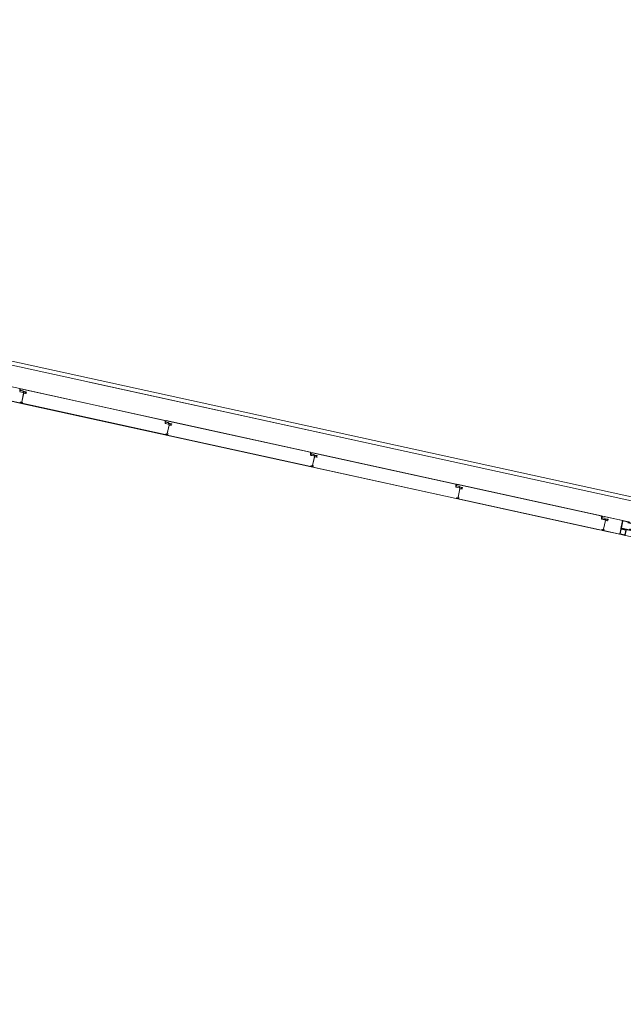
# Model space of a CAD drawing. Header units: metres. Extents: x 233012 to 233264, y 553571 to 554014.
# Tile 281 of 313: x 233110.84 to 233115.14, y 554001.63 to 554008.64. Entities that reach past the tile are written whole.
import ezdxf

# ---------------------------------------------------------------- set-up
doc = ezdxf.new("R2010")
doc.units = ezdxf.units.M
doc.linetypes.add('Hidden 1', pattern=[0.004, 0.002, -0.002])
doc.linetypes.add('NLCS-HIDDEN', pattern=[4, 2, -2])
for name, color, linetype, lineweight in [('A-N---NPP', 251, 'NLCS-HIDDEN', 9), ('A-NA23_vloer', 252, 'Continuous', 0), ('A-NL$1A_detailuitwerking', 252, 'Continuous', 5), ('A-NL$1B_3D-modellen_algemeen', 252, 'Continuous', 5), ('A-NL$1B_3D-modellen_algemeen-drsn', 252, 'Continuous', 5), ('Imports in Families', 252, 'Continuous', 5)]:
    doc.layers.add(name, color=color, linetype=linetype, lineweight=lineweight)

# ---------------------------------------------------------------- blocks, each defined once
blk = doc.blocks.new('NLRS_41_GM_WPB_waterslag_gen_mie - waterslag-5562979-01_Situatie')
at = {"layer": 'A-NL$1B_3D-modellen_algemeen'}
for p, q in [((-51.4815, 0.279), (51.2025, 0.279)), ((-38.3297, 0), (-40.4541, 0)), ((-36.2325, 0), (-37.2741, 0)), ((-36.2141, 0.001), (-20.9625, 0.001))]:
    blk.add_line(p, q, dxfattribs=at)
blk = doc.blocks.new('NLRS_21_GM_UN_ES d 40_Rodeca_mie - gen-6039767-01_Situatie')
at = {"layer": 'A-NL$1A_detailuitwerking', "linetype": 'Hidden 1'}
for p, q in [((0, -0.0401), (0, -0.0059)), ((0.0029, -0.003), (0.0371, -0.003)), ((0.0029, -0.0401), (0.0029, -0.0059)), ((0.0029, -0.0059), (0.0371, -0.0059)), ((0.0371, -0.0401), (0.0029, -0.0401)), ((0.0371, -0.043), (0.0029, -0.043)), ((0.0371, -0.0059), (0.0371, -0.0401)), ((0.04, -0.0059), (0.04, -0.0401))]:
    blk.add_line(p, q, dxfattribs=at)
for centre, major_axis, start_param, end_param in [((0.0029, -0.0059), (-0.00058, 0.00284), 6.080739, 7.651536), ((0.0029, -0.0401), (0.00156, 0.00244), 2.139991, 3.710787), ((0.0371, -0.0059), (0.00265, 0.00118), 5.864195, 7.434991), ((0.0371, -0.0401), (0.0017, 0.00235), 3.766116, 5.336912)]:
    blk.add_ellipse(centre, major_axis=major_axis, ratio=1, start_param=start_param, end_param=end_param, dxfattribs=at)
at = {"layer": 'A-NL$1B_3D-modellen_algemeen'}
for p, q in [((-0.02, 0.058), (0, 0.058)), ((-0.02, 0.057), (-0.02, 0.058)), ((-0.001, 0.057), (-0.02, 0.057)), ((-0.001, -0.001), (-0.001, 0.057)), ((0, 0.058), (0, 0)), ((0, 0), (0.037, 0)), ((0.037, 0), (0.037, -0.001)), ((0.037, -0.001), (-0.001, -0.001))]:
    blk.add_line(p, q, dxfattribs=at)
at = {"layer": 'A-NL$1B_3D-modellen_algemeen-drsn'}
for p, q in [((0.05, 0.057), (0, 0.057)), ((0, 0.057), (0, 0)), ((0, 0), (0.07, 0)), ((0.002, 0.0525), (0.0046, 0.0551)), ((0.002, 0.0045), (0.002, 0.0525)), ((0.0046, 0.0019), (0.002, 0.0045)), ((0.0046, 0.0551), (0.04, 0.0551)), ((0.06, 0.0019), (0.0046, 0.0019)), ((0.04, 0.0551), (0.04, 0.0525)), ((0.04, 0.0525), (0.05, 0.0525)), ((0.05, 0.0525), (0.05, 0.057)), ((0.07, 0.0047), (0.06, 0.0047)), ((0.06, 0.0047), (0.06, 0.0019)), ((0.07, 0), (0.07, 0.0047))]:
    blk.add_line(p, q, dxfattribs=at)
at = {"layer": 'Imports in Families'}
for p, q in [((0, 0.0471), (0, 0.0568)), ((0, 0.0289), (0, 0.0369)), ((0, 0.0201), (0, 0.0281)), ((0, 0.0002), (0, 0.0099)), ((0.0002, 0.057), (0.0428, 0.057)), ((0.0404, 0), (0.0002, 0)), ((0.04, 0.0527), (0.04, 0.0533)), ((0.0402, 0.0535), (0.0413, 0.0535)), ((0.0428, 0.0525), (0.0402, 0.0525)), ((0.0698, 0), (0.0411, 0)), ((0.046, 0.0505), (0.0414, 0.0493)), ((0.0415, 0.0537), (0.0415, 0.0549)), ((0.043, 0.0568), (0.043, 0.0552)), ((0.043, 0.0533), (0.043, 0.0527)), ((0.0432, 0.055), (0.0498, 0.055)), ((0.0488, 0.0535), (0.0432, 0.0535)), ((0.0444, 0.0556), (0.0444, 0.0564)), ((0.0447, 0.0568), (0.0502, 0.0571)), ((0.0512, 0.051), (0.0468, 0.051)), ((0.0486, 0.0529), (0.0484, 0.0529)), ((0.0485, 0.0525), (0.0502, 0.0525)), ((0.0486, 0.0529), (0.0489, 0.0531)), ((0.0498, 0.0525), (0.0487, 0.0525)), ((0.05, 0.0548), (0.05, 0.0527)), ((0.0504, 0.0527), (0.0504, 0.0544)), ((0.0576, 0.0482), (0.052, 0.05)), ((0.0521, 0.0554), (0.0523, 0.0522)), ((0.0528, 0.051), (0.0582, 0.0487)), ((0.06, 0.0039), (0.06, 0.0045)), ((0.0602, 0.0047), (0.0643, 0.0047)), ((0.0613, 0.0037), (0.0602, 0.0037)), ((0.0615, 0.0021), (0.0615, 0.0035)), ((0.0632, 0.0066), (0.0625, 0.0076)), ((0.063, 0.0035), (0.063, 0.0017)), ((0.0643, 0.0037), (0.0632, 0.0037)), ((0.0632, 0.0015), (0.0683, 0.0015)), ((0.0643, 0.0076), (0.0636, 0.0066)), ((0.0644, 0.003), (0.064, 0.0029)), ((0.064, 0.0026), (0.0651, 0.002)), ((0.0645, 0.0047), (0.0645, 0.0032)), ((0.0645, 0.0045), (0.0645, 0.0039)), ((0.0654, 0.0066), (0.0647, 0.0076)), ((0.0652, 0.0044), (0.0652, 0.0032)), ((0.0668, 0.0065), (0.0656, 0.0065)), ((0.0662, 0.0076), (0.067, 0.0068)), ((0.0664, 0.0032), (0.0664, 0.0044)), ((0.0664, 0.002), (0.0675, 0.0026)), ((0.0676, 0.0072), (0.0667, 0.0079)), ((0.067, 0.0032), (0.067, 0.0047)), ((0.067, 0.0039), (0.067, 0.0045)), ((0.0675, 0.0029), (0.0671, 0.003)), ((0.0672, 0.0047), (0.0698, 0.0047)), ((0.0683, 0.0037), (0.0672, 0.0037)), ((0.0685, 0.0017), (0.0685, 0.0035)), ((0.0735, 0.0079), (0.0697, 0.0071)), ((0.07, 0.0045), (0.07, 0.0002))]:
    blk.add_line(p, q, dxfattribs=at)
at = {"layer": 'Imports in Families', "flags": 128}
for points in [[(0.0001, 0.0371), (0.0005, 0.0375), (0.0005, 0.0465), (0.0001, 0.0469)], [(0.0001, 0.0283), (0.0003, 0.0285), (0.0001, 0.0287)], [(0.0001, 0.0101), (0.0005, 0.0105), (0.0005, 0.0195), (0.0001, 0.0199)], [(0.0413, 0.0551), (0.0048, 0.0551), (0.002, 0.0523), (0.002, 0.0047), (0.0048, 0.0019), (0.0613, 0.0019)], [(0.041, 0.0001), (0.0408, 0.0003), (0.0405, 0.0001)], [(0.0621, 0.0076), (0.0615, 0.0065), (0.0615, 0.0047), (0.0639, 0.0047)], [(0.0676, 0.0047), (0.0698, 0.0047), (0.0741, 0.0074)]]:
    blk.add_lwpolyline(points, dxfattribs=at)
at = {"layer": 'Imports in Families'}
for centre, major_axis, ratio, start_param, end_param in [((0.0002, 0.0568), (-0.00012, 0.00016), 1, 5.636936, 7.207734), ((0.0002, 0.0471), (0.000162, 0.000117), 1, 2.517071, 3.302468), ((0.0002, 0.0369), (-0.000199, 0.000021), 1, 5.603333, 6.38873), ((0.0002, 0.0289), (-0.000049, 0.000194), 1, 1.321124, 2.106521), ((0.0002, 0.0281), (-0.000187, 0.000071), 1, 5.861108, 6.646505), ((0.0002, 0.0201), (0.000106, 0.000169), 1, 2.131834, 2.917231), ((0.0002, 0.0099), (-0.000114, 0.000164), 1, 0.179385, 0.964782), ((0.0002, 0.0002), (-0.000189, 0.000066), 1, 0.337369, 1.908167), ((0.0395, 0.0484), (-0.000477, 0.000208), 1, 5.197089, 8.227729), ((0.039, 0.0503), (0.00089, 0.00105), 1, 4.187989, 5.322466), ((0.0395, 0.0499), (0.002, 0.00004), 1, 4.692434, 5.954369), ((0.0402, 0.0533), (-0.000084, 0.000182), 1, 5.852099, 7.422897), ((0.0402, 0.0527), (-0.000132, 0.00015), 1, 0.847575, 2.418372), ((0.0484, 0.0415), (0.0007, 0.0118), 1, 0.057217, 0.80618), ((0.0404, 0.0002), (0.000014, 0.000199), 0.999999, 3.212541, 3.997937), ((0.0411, 0.0002), (0.0002, 0), 1, 3.926994, 4.71239), ((0.0413, 0.0549), (-0.000168, 0.000109), 1, 3.717878, 5.288676), ((0.0413, 0.0537), (0.000022, 0.000199), 0.999999, 3.252633, 4.823431), ((0.0428, 0.0568), (0.000152, 0.00013), 1, 5.574111, 7.144909), ((0.0428, 0.0527), (0.000166, 0.000112), 1, 4.117243, 5.688041), ((0.0432, 0.0552), (0.000046, 0.000195), 1, 1.80262, 3.373418), ((0.0432, 0.0533), (0.000127, 0.000155), 1, 0.6867, 2.257498), ((0.0448, 0.0564), (-0.000079, 0.000392), 1, 6.244202, 7.693939), ((0.0447, 0.0556), (-0.000143, 0.000264), 1, 1.074277, 2.345615), ((0.0461, 0.0601), (0, 0.005), 1, 2.842135, 3.716096), ((0.0468, 0.05), (0.000882, 0.000472), 1, 1.079399, 2.105097), ((0.0485, 0.0527), (-0.000038, 0.000196), 1, 0.482951, 2.950099), ((0.0484, 0.0531), (0.000149, 0.000137), 1, 4.602836, 7.34873), ((0.0487, 0.0527), (-0.000043, 0.000226), 1, 0.29152, 2.95134), ((0.049, 0.0545), (-0.00134, 0.00043), 1, 3.374161, 5.20548), ((0.0488, 0.0533), (-0.000224, 0.000051), 1, 2.275331, 4.93515), ((0.0498, 0.0548), (0.000099, 0.000174), 1, 5.227576, 6.798374), ((0.0498, 0.0527), (0.000125, 0.000156), 1, 3.817655, 5.388453), ((0.0502, 0.0551), (0.0004, 0.00196), 1, 5.064675, 6.48576), ((0.0502, 0.0527), (-0.000046, 0.000195), 1, 2.909769, 4.480565), ((0.0512, 0.0502), (-0.000414, 0.000685), 1, 3.96384, 5.739237), ((0.0543, 0.0522), (-0.00192, 0.00054), 1, 0.283774, 0.948245), ((0.0579, 0.0484), (0.000326, 0.000232), 1, 3.169101, 6.402614), ((0.0602, 0.0045), (-0.000127, 0.000155), 1, 5.596484, 7.167282), ((0.0602, 0.0039), (-0.000196, 0.00004), 1, 0.19926, 1.770058), ((0.0613, 0.0035), (-0.000196, 0.000039), 1, 3.336896, 4.907694), ((0.0613, 0.0021), (-0.000081, 0.000183), 0.999999, 2.726181, 4.29698), ((0.0623, 0.0075), (0.000065, 0.000189), 1, 5.693155, 7.708543), ((0.0632, 0.0035), (-0.000028, 0.000198), 1, 6.144035, 7.714833), ((0.0632, 0.0017), (-0.000173, 0.0001), 1, 0.525825, 2.096623), ((0.0634, 0.0067), (0.000128, 0.000154), 1, 2.66711, 5.002147), ((0.0642, 0.0047), (0.000048, 0.000296), 1, 4.873264, 8.014857), ((0.0641, 0.0027), (0.000156, 0.000126), 1, 1.267751, 3.353561), ((0.0645, 0.0075), (0.000192, 0.000057), 1, 0.341235, 2.205482), ((0.0643, 0.0045), (0.000112, 0.000166), 1, 5.307533, 6.878331), ((0.0643, 0.0039), (0.000193, 0.000053), 1, 4.442178, 6.012976), ((0.0643, 0.0032), (0.000154, 0.000128), 1, 4.570255, 5.591898), ((0.0658, 0.0028), (0.000576, 0.000818), 1, 3.094755, 3.75516), ((0.0658, 0.0044), (0.000522, 0.000296), 1, 5.767997, 8.909589), ((0.0658, 0.0032), (0.000598, 0.000049), 1, 3.059018, 6.200611), ((0.0656, 0.0067), (-0.00019, 0.000063), 1, 0.891448, 1.892547), ((0.0658, 0.0028), (0.000208, 0.000978), 1, 3.350705, 4.01111), ((0.0665, 0.0077), (-0.000234, 0.000188), 1, 4.622179, 7.363084), ((0.0668, 0.0067), (0.000158, 0.000122), 0.999999, 4.05461, 6.340914), ((0.0673, 0.0047), (0.000277, 0.000115), 1, 5.890486, 9.032079), ((0.0672, 0.0045), (-0.000128, 0.000154), 1, 5.587713, 7.158511), ((0.0672, 0.0039), (-0.000194, 0.000049), 1, 0.244978, 1.815775), ((0.0672, 0.0032), (0.000174, 0.000098), 1, 2.630771, 3.652414), ((0.0674, 0.0027), (-0.000128, 0.000154), 0.999999, 3.126819, 5.212629), ((0.0687, 0.0081), (0.00136, 0.00034), 1, 3.633909, 5.277956), ((0.0683, 0.0035), (0.000141, 0.000141), 1, 5.497787, 7.068585), ((0.0683, 0.0017), (0.000197, 0.000036), 1, 4.533003, 6.103801), ((0.0698, 0.0045), (0.000112, 0.000166), 1, 5.307533, 6.878331), ((0.0698, 0.0002), (0.000187, 0.000072), 1, 4.34598, 5.916778), ((0.0738, 0.0076), (0.000302, 0.000263), 1, 4.941899, 7.991682)]:
    blk.add_ellipse(centre, major_axis=major_axis, ratio=ratio, start_param=start_param, end_param=end_param, dxfattribs=at)
blk = doc.blocks.new('NLRS_21_GM_UN_OD d 40_Rodeca_mie - gen-6172606-01_Situatie')
at = {"layer": 'A-NL$1B_3D-modellen_algemeen'}
for p, q in [((-7.5, 0.0019), (-7.5468, 0.0019)), ((-7.5468, 0), (-7.49, 0))]:
    blk.add_line(p, q, dxfattribs=at)

msp = doc.modelspace()

# ---------------------------------------------------------------- linework, layer by layer
at = {"layer": 'A-N---NPP', "flags": 128}
msp.add_lwpolyline([(233208.526, 553888.618), (233228.609, 553980.395), (233099.954, 554008.548), (233025.404, 553667.867), (233154.055, 553639.689), (233189.361, 553801.036), (233206.475, 553797.378), (233225.622, 553884.877)], close=True, dxfattribs=at)
at = {"layer": 'A-NA23_vloer', "flags": 128}
msp.add_lwpolyline([(233189.7304, 553676.5115), (233188.6615, 553671.627), (233028.9605, 553706.5739), (233096.3338, 554014.4585), (233264.2582, 553977.7124), (233263.9339, 553967.3248), (233258.9348, 553967.4302), (233259.131, 553973.716), (233100.1493, 554008.5053), (233034.9138, 553710.3894), (233189.7304, 553676.5115)], dxfattribs=at)
at = {"layer": 'A-NL$1B_3D-modellen_algemeen-drsn'}
for p, q in [((233110.8396, 554006.0124), (233109.8102, 554006.2377)), ((233110.8404, 554005.9109), (233109.8092, 554006.1365)), ((233110.3337, 554006.0208), (233110.8401, 554005.9099)), ((233110.84, 554005.993), (233110.8396, 554006.0124)), ((233110.8418, 554005.9896), (233110.8605, 554005.9855)), ((233110.8607, 554005.9865), (233110.842, 554005.9906)), ((233110.8443, 554005.9999), (233110.8608, 554005.9963)), ((233110.861, 554005.9973), (233110.8445, 554006.0009)), ((233111.8752, 554005.7863), (233110.8458, 554006.0116)), ((233110.8495, 554006.0097), (233111.8711, 554005.7862)), ((233110.8536, 554005.9173), (233110.8675, 554005.9808)), ((233110.8671, 554005.9792), (233110.854, 554005.919)), ((233110.8664, 554005.992), (233110.8835, 554005.9883)), ((233110.8837, 554005.9892), (233110.8667, 554005.993)), ((233110.8672, 554005.9897), (233110.878, 554005.9873)), ((233110.8783, 554005.9883), (233110.8674, 554005.9906)), ((233110.8688, 554005.9795), (233110.8816, 554005.9779)), ((233110.8817, 554005.9788), (233110.869, 554005.9805)), ((233110.8445, 554005.9095), (233111.8757, 554005.6838)), ((233110.8448, 554005.9104), (233111.876, 554005.6848)), ((233110.8575, 554005.9127), (233110.845, 554005.9129)), ((233110.8575, 554005.9117), (233110.845, 554005.9119)), ((233111.8742, 554005.7826), (233111.8747, 554005.7668)), ((233111.8757, 554005.7668), (233111.8752, 554005.7863)), ((233111.8774, 554005.7635), (233111.8961, 554005.7594)), ((233111.8963, 554005.7604), (233111.8776, 554005.7645)), ((233111.8798, 554005.7733), (233111.8963, 554005.7697)), ((233111.8965, 554005.7707), (233111.88, 554005.7743)), ((233112.9107, 554005.5597), (233111.8813, 554005.785)), ((233111.885, 554005.7831), (233112.9066, 554005.5596)), ((233111.9019, 554005.7654), (233111.919, 554005.7617)), ((233111.9192, 554005.7626), (233111.9022, 554005.7664)), ((233111.9136, 554005.7612), (233111.9028, 554005.7636)), ((233111.9139, 554005.7622), (233111.903, 554005.7645)), ((233111.8892, 554005.6912), (233111.9031, 554005.7547)), ((233111.9026, 554005.7526), (233111.8895, 554005.6924)), ((233111.9043, 554005.7529), (233111.9171, 554005.7513)), ((233111.9172, 554005.7523), (233111.9045, 554005.7539)), ((233111.88, 554005.6829), (233112.9112, 554005.4572)), ((233111.8803, 554005.6838), (233112.9115, 554005.4582)), ((233111.893, 554005.6861), (233111.8805, 554005.6863)), ((233111.8805, 554005.6853), (233111.893, 554005.6851)), ((233112.9101, 554005.5402), (233112.9097, 554005.556)), ((233112.9111, 554005.5403), (233112.9107, 554005.5597)), ((233113.946, 554005.3326), (233112.9167, 554005.5579)), ((233112.9204, 554005.5561), (233113.942, 554005.3325)), ((233112.9129, 554005.5369), (233112.9316, 554005.5328)), ((233112.9318, 554005.5338), (233112.9131, 554005.5379)), ((233112.9152, 554005.5462), (233112.9317, 554005.5426)), ((233112.9319, 554005.5436), (233112.9154, 554005.5472)), ((233112.9247, 554005.4646), (233112.9386, 554005.5281)), ((233112.938, 554005.5255), (233112.9248, 554005.4653)), ((233112.9373, 554005.5383), (233112.9544, 554005.5346)), ((233112.9546, 554005.5356), (233112.9375, 554005.5393)), ((233112.9383, 554005.537), (233112.9491, 554005.5346)), ((233112.9494, 554005.5356), (233112.9385, 554005.5379)), ((233112.9525, 554005.5242), (233112.9397, 554005.5258)), ((233112.9526, 554005.5252), (233112.9399, 554005.5268)), ((233112.9154, 554005.4558), (233113.9466, 554005.2301)), ((233112.9157, 554005.4568), (233113.9468, 554005.2311)), ((233112.9284, 554005.459), (233112.9159, 554005.4593)), ((233112.9159, 554005.4583), (233112.9284, 554005.458)), ((233113.9451, 554005.329), (233113.9455, 554005.3131)), ((233113.9465, 554005.3132), (233113.946, 554005.3326)), ((233113.9483, 554005.3098), (233113.967, 554005.3057)), ((233113.9672, 554005.3067), (233113.9485, 554005.3108)), ((233113.9508, 554005.3201), (233113.9673, 554005.3165)), ((233113.9675, 554005.3175), (233113.951, 554005.3211)), ((233114.9816, 554005.1065), (233113.9523, 554005.3318)), ((233114.9776, 554005.1064), (233113.956, 554005.3299)), ((233113.9601, 554005.2375), (233113.974, 554005.3011)), ((233113.9736, 554005.2994), (233113.9605, 554005.2392)), ((233113.9729, 554005.3122), (233113.99, 554005.3085)), ((233113.9902, 554005.3095), (233113.9731, 554005.3132)), ((233113.9737, 554005.3099), (233113.9845, 554005.3075)), ((233113.9847, 554005.3085), (233113.9739, 554005.3109)), ((233113.9753, 554005.2997), (233113.9881, 554005.2981)), ((233113.9882, 554005.2991), (233113.9755, 554005.3007)), ((233113.951, 554005.2297), (233114.9822, 554005.004)), ((233114.9825, 554005.005), (233113.9513, 554005.2307)), ((233113.964, 554005.2329), (233113.9515, 554005.2332)), ((233113.964, 554005.2319), (233113.9515, 554005.2322)), ((233114.9811, 554005.087), (233114.9807, 554005.1028)), ((233114.9821, 554005.0871), (233114.9816, 554005.1065)), ((233114.9839, 554005.0837), (233115.0026, 554005.0796)), ((233115.0028, 554005.0806), (233114.9841, 554005.0847)), ((233114.9863, 554005.0935), (233115.0028, 554005.0899)), ((233114.9865, 554005.0945), (233115.003, 554005.0909)), ((233115.1321, 554005.0736), (233114.9878, 554005.1052)), ((233115.1319, 554005.0726), (233114.9915, 554005.1034)), ((233114.9957, 554005.0114), (233115.0096, 554005.0749)), ((233115.0091, 554005.0728), (233114.9959, 554005.0126)), ((233115.0084, 554005.0856), (233115.0255, 554005.0819)), ((233115.0086, 554005.0866), (233115.0257, 554005.0829)), ((233115.0201, 554005.0814), (233115.0093, 554005.0838)), ((233115.0203, 554005.0824), (233115.0095, 554005.0848)), ((233115.0108, 554005.0731), (233115.0236, 554005.0715)), ((233115.0237, 554005.0725), (233115.011, 554005.0741)), ((233115.111, 554004.9769), (233115.1319, 554005.0726)), ((233114.9865, 554005.0031), (233115.1108, 554004.9759)), ((233115.111, 554004.9769), (233114.9868, 554005.0041)), ((233114.9995, 554005.0063), (233114.987, 554005.0066)), ((233114.9995, 554005.0053), (233114.987, 554005.0056))]:
    msp.add_line(p, q, dxfattribs=at)
for centre, major_axis, start_param, end_param in [((233110.8425, 554005.993), (-0.0032, -0.00143), 5.888446, 7.218344), ((233110.8425, 554005.993), (0.00217, -0.00275), 4.069193, 5.39909), ((233110.8425, 554005.993), (0.00108, -0.00225), 4.29038, 5.620278), ((233110.845, 554006.003), (-0.00282, -0.00151), 5.313654, 7.14784), ((233110.845, 554006.003), (-0.0014, -0.0017), 4.924274, 6.758459), ((233110.845, 554006.003), (-0.00205, -0.00081), 5.42827, 7.262456), ((233110.8486, 554006.0056), (0.00007, -0.0042), 2.909966, 4.217373), ((233110.8486, 554006.0056), (-0.0024, -0.00345), 3.534291, 4.841698), ((233110.8612, 554005.9889), (0.00322, -0.00138), 4.902642, 6.438001), ((233110.8612, 554005.9889), (-0.00278, -0.00212), 0.704419, 2.239778), ((233110.8612, 554005.9889), (-0.00247, 0.0004), 1.517566, 3.052924), ((233110.8603, 554005.9939), (-0.00225, -0.00108), 3.490623, 4.04948), ((233110.8603, 554005.9939), (-0.00295, -0.00188), 3.371735, 3.930592), ((233110.8603, 554005.9939), (-0.0035, 0.00016), 3.985195, 4.544052), ((233110.8667, 554005.9875), (0.00052, -0.00316), 2.764345, 4.299093), ((233110.8667, 554005.9875), (0.00029, -0.00218), 2.796726, 4.331349), ((233110.8667, 554005.9875), (-0.00005, -0.0022), 2.951707, 4.48633), ((233110.8671, 554005.9951), (-0.00056, -0.00315), 5.686243, 6.2451), ((233110.8671, 554005.9951), (-0.00113, -0.00189), 6.046079, 6.604935), ((233110.8671, 554005.9951), (-0.00166, -0.00144), 0.083893, 0.64275), ((233110.869, 554005.9788), (0.00341, -0.00077), 1.664264, 2.402198), ((233110.869, 554005.9788), (-0.00012, -0.0035), 3.048082, 3.786017), ((233110.8688, 554005.9789), (-0.00153, -0.00061), 4.202447, 5.685977), ((233110.869, 554005.9788), (0.00152, -0.00199), 2.360264, 3.114134), ((233110.8688, 554005.9789), (-0.000281, -0.000586), 3.460683, 4.944212), ((233110.8688, 554005.9789), (-0.000634, -0.000142), 4.363322, 5.846852), ((233110.8772, 554005.9835), (-0.00204, -0.00246), 0.564994, 2.048524), ((233110.8772, 554005.9835), (0.00177, -0.00131), 5.221733, 6.705263), ((233110.8772, 554005.9835), (0.00208, -0.00072), 4.916898, 6.400428), ((233110.8776, 554005.9851), (0.00023, -0.00219), 1.249046, 2.819842), ((233110.8776, 554005.9851), (0.00023, -0.00219), 1.249046, 2.819842), ((233110.8776, 554005.9851), (0.00094, -0.00306), 1.055608, 2.626404), ((233110.882, 554005.9813), (-0.0035, 0.00014), 1.481303, 2.964833), ((233110.882, 554005.9813), (0.00319, -0.00145), 5.011082, 6.494612), ((233110.882, 554005.9813), (0.00209, -0.00137), 5.162977, 6.646507), ((233110.883, 554005.9858), (0.0016, -0.00192), 0.662909, 2.233706), ((233110.883, 554005.9858), (0.0033, -0.00116), 0.122489, 1.693286), ((233110.883, 554005.9858), (0.0033, -0.00116), 0.122489, 1.693286), ((233110.8406, 554005.9119), (0.00138, -0.00145), 5.307534, 6.87833), ((233110.8406, 554005.9119), (-0.001, -0.000016), 1.338972, 2.909768), ((233110.8406, 554005.9119), (-0.001, -0.000016), 1.338972, 2.909768), ((233110.8449, 554005.9128), (-0.0013, -0.0027), 2.472128, 4.943664), ((233110.8449, 554005.9128), (-0.00023, -0.00299), 2.099436, 4.570971), ((233110.8449, 554005.9128), (-0.00017, -0.00199), 2.107302, 4.578591), ((233110.8452, 554005.9112), (0.00075, -0.00164), 2.825219, 5.469697), ((233110.8452, 554005.9112), (-0.000117, -0.000791), 3.465414, 5.959476), ((233110.8452, 554005.9112), (0.000547, -0.000584), 2.566065, 5.060127), ((233110.8476, 554005.9141), (-0.000113, -0.000994), 5.278694, 6.377924), ((233110.8546, 554005.9171), (-0.000467, -0.000884), 4.982599, 6.553395), ((233110.8549, 554005.9187), (-0.000608, -0.000794), 5.150418, 6.721214), ((233110.8571, 554005.9142), (0.00126, -0.00031), 4.933576, 7.877773), ((233110.8571, 554005.9142), (-0.000291, -0.000034), 1.43767, 4.381867), ((233110.8571, 554005.9142), (-0.000275, -0.000102), 1.198998, 4.143195), ((233110.8575, 554005.9147), (-0.00195, -0.00045), 1.326327, 2.798059), ((233110.8576, 554005.9151), (0.00186, -0.00069), 0.040866, 1.709453), ((233111.8703, 554005.7823), (0.00267, -0.00298), 0.931354, 2.19532), ((233111.8703, 554005.7823), (-0.00344, -0.00203), 2.699863, 3.963829), ((233111.8781, 554005.7669), (-0.0032, -0.00143), 5.888446, 7.218344), ((233111.8781, 554005.7669), (0.00217, -0.00275), 4.069193, 5.39909), ((233111.8781, 554005.7669), (0.00108, -0.00225), 4.29038, 5.620278), ((233111.8805, 554005.7764), (-0.00282, -0.00151), 5.313654, 7.14784), ((233111.8805, 554005.7764), (-0.0014, -0.0017), 4.924274, 6.758459), ((233111.8805, 554005.7764), (-0.00205, -0.00081), 5.42827, 7.262456), ((233111.8841, 554005.779), (0.00007, -0.0042), 2.909966, 4.217373), ((233111.8841, 554005.779), (-0.0024, -0.00345), 3.534291, 4.841698), ((233111.8968, 554005.7628), (0.00322, -0.00138), 4.902642, 6.438001), ((233111.8968, 554005.7628), (-0.00278, -0.00212), 0.704419, 2.239778), ((233111.8958, 554005.7673), (-0.00225, -0.00108), 3.490623, 4.04948), ((233111.8968, 554005.7628), (-0.00247, 0.0004), 1.517566, 3.052924), ((233111.8958, 554005.7673), (-0.00295, -0.00188), 3.371735, 3.930592), ((233111.8958, 554005.7673), (-0.0035, 0.00016), 3.985195, 4.544052), ((233111.9024, 554005.7614), (0.00052, -0.00316), 2.764345, 4.299093), ((233111.9024, 554005.7614), (0.00029, -0.00218), 2.796726, 4.331349), ((233111.9024, 554005.7614), (-0.00005, -0.0022), 2.951707, 4.48633), ((233111.9026, 554005.7685), (-0.00056, -0.00315), 5.686243, 6.2451), ((233111.9026, 554005.7685), (-0.00113, -0.00189), 6.046079, 6.604935), ((233111.9026, 554005.7685), (-0.00166, -0.00144), 0.083893, 0.64275), ((233111.9132, 554005.759), (0.00023, -0.00219), 1.249046, 2.819842), ((233111.9132, 554005.759), (0.00023, -0.00219), 1.249046, 2.819842), ((233111.9132, 554005.759), (0.00094, -0.00306), 1.055608, 2.626404), ((233111.9185, 554005.7592), (0.0016, -0.00192), 0.662909, 2.233706), ((233111.9185, 554005.7592), (0.0033, -0.00116), 0.122489, 1.693286), ((233111.9185, 554005.7592), (0.0033, -0.00116), 0.122489, 1.693286), ((233111.8805, 554005.6867), (-0.0013, -0.0027), 2.472128, 4.943664), ((233111.8805, 554005.6867), (-0.00023, -0.00299), 2.099436, 4.570971), ((233111.8902, 554005.691), (-0.000467, -0.000884), 4.982599, 6.553395), ((233111.8904, 554005.6921), (-0.000608, -0.000794), 5.150418, 6.721214), ((233111.8931, 554005.6885), (0.00186, -0.00069), 0.040866, 1.709453), ((233111.9046, 554005.7527), (0.00341, -0.00077), 1.664264, 2.402198), ((233111.9046, 554005.7527), (-0.00012, -0.0035), 3.048082, 3.786017), ((233111.9043, 554005.7523), (-0.00153, -0.00061), 4.202447, 5.685977), ((233111.9046, 554005.7527), (0.00152, -0.00199), 2.360264, 3.114134), ((233111.9043, 554005.7523), (-0.000281, -0.000586), 3.460683, 4.944212), ((233111.9043, 554005.7523), (-0.000634, -0.000142), 4.363322, 5.846852), ((233111.9128, 554005.7574), (-0.00204, -0.00246), 0.564994, 2.048524), ((233111.9128, 554005.7574), (0.00177, -0.00131), 5.221733, 6.705263), ((233111.9128, 554005.7574), (0.00208, -0.00072), 4.916898, 6.400428), ((233111.9175, 554005.7547), (-0.0035, 0.00014), 1.481303, 2.964833), ((233111.9175, 554005.7547), (0.00319, -0.00145), 5.011082, 6.494612), ((233111.9175, 554005.7547), (0.00209, -0.00137), 5.162977, 6.646507), ((233111.8762, 554005.6858), (0.00138, -0.00145), 5.307534, 6.87833), ((233111.8762, 554005.6858), (-0.001, -0.000016), 1.338972, 2.909768), ((233111.8762, 554005.6858), (-0.001, -0.000016), 1.338972, 2.909768), ((233111.8805, 554005.6867), (-0.00017, -0.00199), 2.107302, 4.578591), ((233111.8807, 554005.6846), (0.00075, -0.00164), 2.825219, 5.469697), ((233111.8807, 554005.6846), (-0.000117, -0.000791), 3.465414, 5.959476), ((233111.8807, 554005.6846), (0.000547, -0.000584), 2.566065, 5.060127), ((233111.8832, 554005.688), (-0.000113, -0.000994), 5.278694, 6.377924), ((233111.8927, 554005.6881), (0.00126, -0.00031), 4.933576, 7.877773), ((233111.8927, 554005.6881), (-0.000291, -0.000034), 1.43767, 4.381867), ((233111.8927, 554005.6881), (-0.000275, -0.000102), 1.198998, 4.143195), ((233111.893, 554005.6881), (-0.00195, -0.00045), 1.326327, 2.798059), ((233112.9058, 554005.5557), (0.00267, -0.00298), 0.931354, 2.19532), ((233112.9058, 554005.5557), (-0.00344, -0.00203), 2.699863, 3.963829), ((233112.9159, 554005.5494), (-0.00282, -0.00151), 5.313654, 7.14784), ((233112.9159, 554005.5494), (-0.0014, -0.0017), 4.924274, 6.758459), ((233112.9159, 554005.5494), (-0.00205, -0.00081), 5.42827, 7.262456), ((233112.9195, 554005.552), (0.00007, -0.0042), 2.909966, 4.217373), ((233112.9195, 554005.552), (-0.0024, -0.00345), 3.534291, 4.841698), ((233112.9136, 554005.5403), (-0.0032, -0.00143), 5.888446, 7.218344), ((233112.9136, 554005.5403), (0.00217, -0.00275), 4.069193, 5.39909), ((233112.9136, 554005.5403), (0.00108, -0.00225), 4.29038, 5.620278), ((233112.9323, 554005.5362), (0.00322, -0.00138), 4.902642, 6.438001), ((233112.9323, 554005.5362), (-0.00278, -0.00212), 0.704419, 2.239778), ((233112.9312, 554005.5402), (-0.00225, -0.00108), 3.490623, 4.04948), ((233112.9323, 554005.5362), (-0.00247, 0.0004), 1.517566, 3.052924), ((233112.9312, 554005.5402), (-0.00295, -0.00188), 3.371735, 3.930592), ((233112.9312, 554005.5402), (-0.0035, 0.00016), 3.985195, 4.544052), ((233112.9378, 554005.5348), (0.00052, -0.00316), 2.764345, 4.299093), ((233112.9378, 554005.5348), (0.00029, -0.00218), 2.796726, 4.331349), ((233112.9378, 554005.5348), (-0.00005, -0.0022), 2.951707, 4.48633), ((233112.938, 554005.5415), (-0.00056, -0.00315), 5.686243, 6.2451), ((233112.938, 554005.5415), (-0.00113, -0.00189), 6.046079, 6.604935), ((233112.938, 554005.5415), (-0.00166, -0.00144), 0.083893, 0.64275), ((233112.9396, 554005.5252), (-0.00153, -0.00061), 4.202447, 5.685977), ((233112.9401, 554005.5261), (0.00341, -0.00077), 1.664264, 2.402198), ((233112.9401, 554005.5261), (-0.00012, -0.0035), 3.048082, 3.786017), ((233112.9401, 554005.5261), (0.00152, -0.00199), 2.360264, 3.114134), ((233112.9396, 554005.5252), (-0.000281, -0.000586), 3.460683, 4.944212), ((233112.9396, 554005.5252), (-0.000634, -0.000142), 4.363322, 5.846852), ((233112.9483, 554005.5308), (-0.00204, -0.00246), 0.564994, 2.048524), ((233112.9483, 554005.5308), (0.00177, -0.00131), 5.221733, 6.705263), ((233112.9483, 554005.5308), (0.00208, -0.00072), 4.916898, 6.400428), ((233112.9487, 554005.5324), (0.00023, -0.00219), 1.249046, 2.819842), ((233112.9487, 554005.5324), (0.00023, -0.00219), 1.249046, 2.819842), ((233112.9487, 554005.5324), (0.00094, -0.00306), 1.055608, 2.626404), ((233112.9529, 554005.5277), (-0.0035, 0.00014), 1.481303, 2.964833), ((233112.9529, 554005.5277), (0.00319, -0.00145), 5.011082, 6.494612), ((233112.9529, 554005.5277), (0.00209, -0.00137), 5.162977, 6.646507), ((233112.9539, 554005.5321), (0.0016, -0.00192), 0.662909, 2.233706), ((233112.9539, 554005.5321), (0.0033, -0.00116), 0.122489, 1.693286), ((233112.9539, 554005.5321), (0.0033, -0.00116), 0.122489, 1.693286), ((233112.9117, 554005.4592), (0.00138, -0.00145), 5.307534, 6.87833), ((233112.9117, 554005.4592), (-0.001, -0.000016), 1.338972, 2.909768), ((233112.9117, 554005.4592), (-0.001, -0.000016), 1.338972, 2.909768), ((233112.916, 554005.4601), (-0.0013, -0.0027), 2.472128, 4.943664), ((233112.916, 554005.4601), (-0.00023, -0.00299), 2.099436, 4.570971), ((233112.916, 554005.4601), (-0.00017, -0.00199), 2.107302, 4.578591), ((233112.9161, 554005.4575), (0.00075, -0.00164), 2.825219, 5.469697), ((233112.9161, 554005.4575), (-0.000117, -0.000791), 3.465414, 5.959476), ((233112.9161, 554005.4575), (0.000547, -0.000584), 2.566065, 5.060127), ((233112.9187, 554005.4614), (-0.000113, -0.000994), 5.278694, 6.377924), ((233112.9257, 554005.4644), (-0.000467, -0.000884), 4.982599, 6.553395), ((233112.9258, 554005.4651), (-0.000608, -0.000794), 5.150418, 6.721214), ((233112.9282, 554005.4615), (0.00126, -0.00031), 4.933576, 7.877773), ((233112.9282, 554005.4615), (-0.000291, -0.000034), 1.43767, 4.381867), ((233112.9282, 554005.4615), (-0.000275, -0.000102), 1.198998, 4.143195), ((233112.9284, 554005.461), (-0.00195, -0.00045), 1.326327, 2.798059), ((233112.9285, 554005.4614), (0.00186, -0.00069), 0.040866, 1.709453), ((233113.9412, 554005.3286), (0.00267, -0.00298), 0.931354, 2.19532), ((233113.9412, 554005.3286), (-0.00344, -0.00203), 2.699863, 3.963829), ((233113.949, 554005.3132), (-0.0032, -0.00143), 5.888446, 7.218344), ((233113.949, 554005.3132), (0.00217, -0.00275), 4.069193, 5.39909), ((233113.949, 554005.3132), (0.00108, -0.00225), 4.29038, 5.620278), ((233113.9515, 554005.3233), (-0.00166, 0.00273), 0.545988, 2.380174), ((233113.9515, 554005.3233), (0.00209, 0.00068), 2.348608, 4.182794), ((233113.9515, 554005.3233), (-0.00193, 0.00106), 0.021594, 1.85578), ((233113.9551, 554005.3258), (-0.00208, 0.00365), 5.550947, 6.858354), ((233113.9551, 554005.3258), (-0.00178, 0.00381), 5.631101, 6.938508), ((233113.9677, 554005.3091), (0.00322, -0.00138), 4.902642, 6.438001), ((233113.9677, 554005.3091), (-0.00278, -0.00212), 0.704419, 2.239778), ((233113.9677, 554005.3091), (-0.00247, 0.0004), 1.517566, 3.052924), ((233113.9668, 554005.3141), (0.00057, 0.00243), 5.739103, 6.297959), ((233113.9668, 554005.3141), (0.00234, 0.0026), 6.241136, 6.799993), ((233113.9668, 554005.3141), (0.00033, 0.00348), 5.60204, 6.160897), ((233113.9732, 554005.3077), (0.00052, -0.00316), 2.764345, 4.299093), ((233113.9732, 554005.3077), (0.00029, -0.00218), 2.796726, 4.331349), ((233113.9732, 554005.3077), (-0.00005, -0.0022), 2.951707, 4.48633), ((233113.9736, 554005.3153), (0.0032, 0), 3.938102, 4.496958), ((233113.9736, 554005.3153), (0.00203, 0.00085), 3.539847, 4.098704), ((233113.9736, 554005.3153), (0.00191, 0.00109), 3.421294, 3.980151), ((233113.9755, 554005.299), (0.00341, -0.00077), 1.664264, 2.402198), ((233113.9755, 554005.299), (-0.00012, -0.0035), 3.048082, 3.786017), ((233113.9752, 554005.2991), (-0.00109, 0.00124), 5.433705, 6.917235), ((233113.9755, 554005.299), (0.00152, -0.00199), 2.360264, 3.114134), ((233113.9752, 554005.2991), (-0.000329, 0.00056), 5.623958, 7.107488), ((233113.9752, 554005.2991), (-0.000321, 0.000565), 5.638214, 7.121743), ((233113.9837, 554005.3037), (-0.00204, -0.00246), 0.564994, 2.048524), ((233113.9837, 554005.3037), (0.00177, -0.00131), 5.221733, 6.705263), ((233113.9837, 554005.3037), (0.00208, -0.00072), 4.916898, 6.400428), ((233113.9841, 554005.3054), (0.00023, -0.00219), 1.249046, 2.819842), ((233113.9841, 554005.3054), (0.00023, -0.00219), 1.249046, 2.819842), ((233113.9841, 554005.3054), (0.00094, -0.00306), 1.055608, 2.626404), ((233113.9885, 554005.3015), (0.00273, 0.00219), 3.906542, 5.390072), ((233113.9885, 554005.3015), (-0.00058, 0.00345), 2.845687, 4.329217), ((233113.9885, 554005.3015), (-0.00124, 0.00217), 2.496621, 3.980151), ((233113.9895, 554005.306), (-0.00005, 0.0035), 4.482184, 6.052981), ((233113.9895, 554005.306), (-0.00005, 0.0035), 4.482184, 6.052981), ((233113.9471, 554005.2321), (0.00138, -0.00145), 5.307534, 6.87833), ((233113.9471, 554005.2321), (-0.001, -0.000016), 1.338972, 2.909768), ((233113.9471, 554005.2321), (-0.001, -0.000016), 1.338972, 2.909768), ((233113.9514, 554005.233), (-0.0013, -0.0027), 2.472128, 4.943664), ((233113.9514, 554005.233), (-0.00023, -0.00299), 2.099436, 4.570971), ((233113.9514, 554005.233), (-0.00017, -0.00199), 2.107302, 4.578591), ((233113.9517, 554005.2314), (0.00162, 0.00078), 1.234044, 3.878523), ((233113.9517, 554005.2314), (0.000494, 0.000629), 0.843365, 3.337427), ((233113.9517, 554005.2314), (0.000663, 0.000448), 1.153213, 3.647275), ((233113.954, 554005.2343), (-0.000113, -0.000994), 5.278694, 6.377924), ((233113.9611, 554005.2373), (-0.000467, -0.000884), 4.982599, 6.553395), ((233113.9614, 554005.239), (0.000265, 0.000964), 1.623956, 3.194753), ((233113.9636, 554005.2344), (0.00126, -0.00031), 4.933576, 7.877773), ((233113.9636, 554005.2344), (-0.000291, -0.000034), 1.43767, 4.381867), ((233113.9636, 554005.2344), (-0.000275, -0.000102), 1.198998, 4.143195), ((233113.964, 554005.2349), (-0.00164, 0.00115), 2.164885, 3.636618), ((233113.9641, 554005.2353), (-0.00056, 0.00191), 4.113689, 5.782277), ((233114.9768, 554005.1025), (-0.00396, 0.00058), 3.377546, 4.641512), ((233114.9768, 554005.1025), (-0.00389, 0.00091), 3.463197, 4.727163), ((233114.9846, 554005.0871), (0.00297, 0.00184), 2.611867, 3.941765), ((233114.9846, 554005.0871), (0.00089, 0.00338), 1.85374, 3.183638), ((233114.9846, 554005.0871), (0.0024, 0.0007), 2.882077, 4.211975), ((233114.987, 554005.0967), (-0.00225, 0.00228), 0.314164, 2.14835), ((233114.987, 554005.0967), (0.00209, 0.00068), 2.348608, 4.182794), ((233114.987, 554005.0967), (-0.00219, 0.00024), 5.912081, 7.746266), ((233114.9906, 554005.0993), (0.00045, 0.00418), 6.17547, 7.482877), ((233114.9906, 554005.0993), (-0.00093, 0.00409), 5.843517, 7.150924), ((233115.0033, 554005.083), (0.0035, 0), 4.496958, 6.032317), ((233115.0033, 554005.083), (-0.00098, 0.00336), 2.641178, 4.176537), ((233115.0023, 554005.0875), (-0.00157, 0.00195), 4.831215, 5.390072), ((233115.0033, 554005.083), (0.00124, 0.00217), 3.444295, 4.979654), ((233115.0023, 554005.0875), (-0.00219, 0.00273), 4.831215, 5.390072), ((233115.0023, 554005.0875), (-0.00324, 0.00132), 4.325245, 4.884102), ((233115.0088, 554005.0816), (-0.00318, 0.00034), 4.604979, 6.139727), ((233115.0088, 554005.0816), (0.00211, 0.00062), 1.07075, 2.605372), ((233115.0088, 554005.0816), (-0.00191, 0.00109), 5.015828, 6.55045), ((233115.0091, 554005.0887), (0.00079, 0.0031), 2.615299, 3.174156), ((233115.0091, 554005.0887), (-0.00001, 0.0022), 2.36175, 2.920606), ((233115.0091, 554005.0887), (0.00092, 0.002), 2.796771, 3.355628), ((233115.0111, 554005.0729), (0.00065, 0.00344), 0.058348, 0.796282), ((233115.0111, 554005.0729), (0.00022, 0.00349), 6.219103, 6.957037), ((233115.0107, 554005.0725), (-0.00016, 0.00164), 6.058228, 7.541758), ((233115.0111, 554005.0729), (0.00029, 0.00248), 6.273254, 7.027123), ((233115.0107, 554005.0725), (-0.00021, 0.000615), 5.826404, 7.309934), ((233115.0107, 554005.0725), (-0.000105, 0.000641), 5.992527, 7.476057), ((233115.0193, 554005.0776), (0.0024, 0.00211), 3.862909, 5.346439), ((233115.0193, 554005.0776), (0.00097, 0.00197), 3.47021, 4.953739), ((233115.0193, 554005.0776), (-0.00138, 0.00171), 2.335746, 3.819275), ((233115.0197, 554005.0793), (-0.00164, 0.00147), 3.6584, 5.229197), ((233115.0197, 554005.0793), (-0.00164, 0.00147), 3.6584, 5.229197), ((233115.0197, 554005.0793), (-0.00005, 0.0032), 4.482184, 6.052981), ((233115.024, 554005.0749), (0.00273, 0.00219), 3.906542, 5.390072), ((233115.024, 554005.0749), (0.00292, 0.00192), 4.002059, 5.485588), ((233115.024, 554005.0749), (0.00248, 0.00031), 4.460116, 5.943646), ((233115.025, 554005.0794), (-0.00157, 0.00195), 3.819275, 5.390072), ((233115.025, 554005.0794), (0.00137, 0.00322), 4.898675, 6.469471), ((233115.025, 554005.0794), (0.00137, 0.00322), 4.898675, 6.469471), ((233114.9827, 554005.006), (-0.00086, 0.0018), 2.480303, 4.051099), ((233114.9827, 554005.006), (-0.000627, 0.000779), 2.248479, 3.819275), ((233114.9827, 554005.006), (-0.000627, 0.000779), 2.248479, 3.819275), ((233114.987, 554005.0069), (0.00078, 0.0029), 5.430551, 7.902086), ((233114.987, 554005.0069), (-0.00207, 0.00218), 4.406211, 6.877746), ((233114.987, 554005.0069), (-0.0007, 0.00188), 4.810659, 7.281948), ((233114.9872, 554005.0048), (-0.00134, 0.0012), 5.553734, 8.198212), ((233114.9872, 554005.0048), (-0.0008, 0.000003), 4.892845, 7.386907), ((233114.9872, 554005.0048), (-0.000613, 0.000513), 5.586302, 8.080364), ((233114.9897, 554005.0082), (0.000005, 0.001), 2.029386, 3.128616), ((233114.9967, 554005.0112), (0.000614, 0.000789), 2.016655, 3.587452), ((233114.9969, 554005.0124), (0.000646, 0.000763), 2.058226, 3.629022), ((233114.9992, 554005.0083), (-0.000283, 0.000078), 1.821352, 4.765549), ((233114.9992, 554005.0083), (-0.000285, 0.00007), 1.793603, 4.737799), ((233114.9995, 554005.0083), (0.00012, 0.002), 3.182107, 4.65384), ((233114.9996, 554005.0087), (-0.00187, 0.00066), 3.167416, 4.836003)]:
    msp.add_ellipse(centre, major_axis=major_axis, ratio=1, start_param=start_param, end_param=end_param, dxfattribs=at)

# ---------------------------------------------------------------- block references
at = {"layer": 'A-NL$1B_3D-modellen_algemeen'}
for name, p, rotation in [('NLRS_41_GM_WPB_waterslag_gen_mie - waterslag-5562979-01_Situatie', (233150.3591, 553997.2621), 347.6567290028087), ('NLRS_21_GM_UN_ES d 40_Rodeca_mie - gen-6039767-01_Situatie', (233115.12, 554005.0179), 347.6567290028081), ('NLRS_21_GM_UN_OD d 40_Rodeca_mie - gen-6172606-01_Situatie', (233122.5052, 554003.4018), 347.6567290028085)]:
    msp.add_blockref(name, p, dxfattribs=dict(at, rotation=rotation))

doc.saveas('drawing.dxf')
